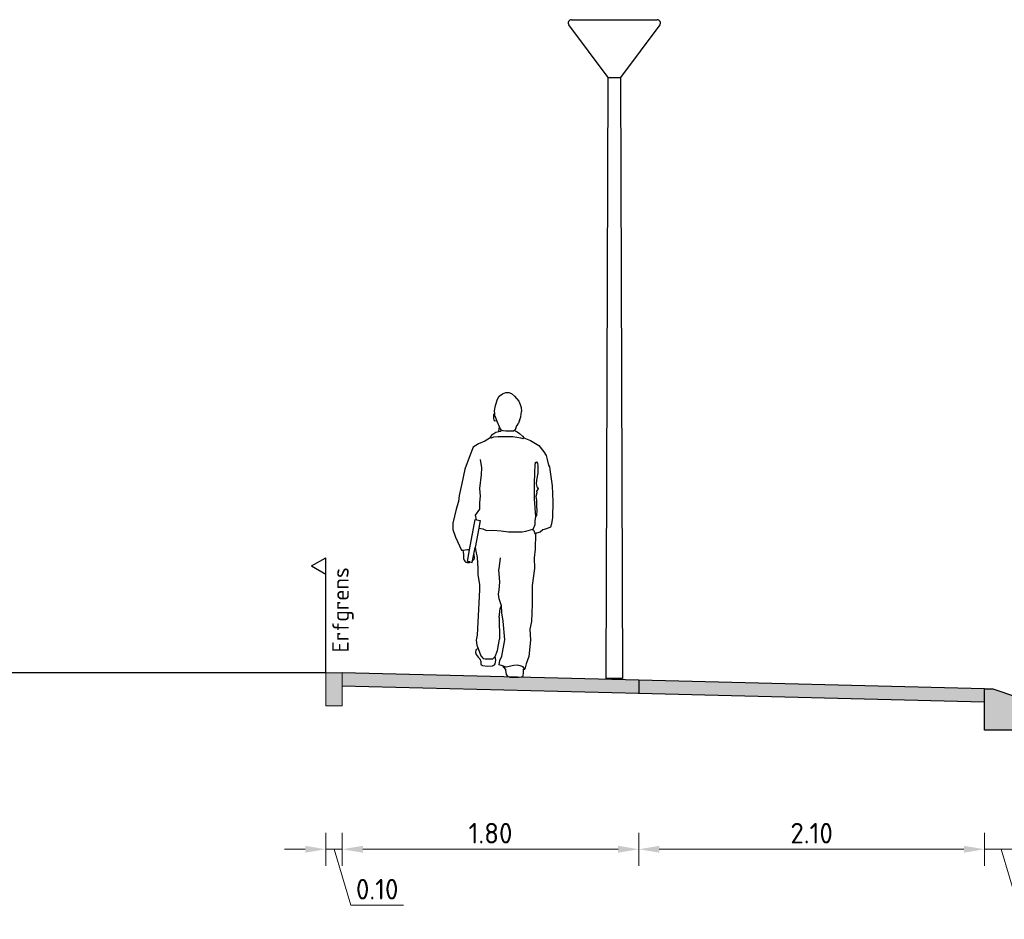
# Model space of a CAD drawing. Header units: metres. Extents: x 104013 to 108981, y 427946 to 428479.
# Tile 280 of 330: x 108867.94 to 108873.92, y 428294.22 to 428299.68. Entities that reach past the tile are written whole.
import ezdxf

# ---------------------------------------------------------------- set-up
doc = ezdxf.new("R2010")
doc.units = ezdxf.units.M
doc.layers.get('DefPoints').update_dxf_attribs({"color": 211, "lineweight": 18})
for name, color, linetype, lineweight in [('N-WE-IE-MEUBILAIR_WEGMEUBILAIR_LICHTMAST-SD', 251, 'Continuous', 25), ('N-WE-OG-TERREIN_ERF-SD', 7, 'Continuous', 25), ('N-WE-VH-KANTOPSLUITING_ACHTERKANTBAND-SD', 50, 'Continuous', 25), ('N-WE-VH-KANTVERHARDING-M', 7, 'Continuous', 18), ('N-WE-VH-VERHARDING-GD', 7, 'Continuous', 25), ('N-XX-VH-KANTOPSLUITING_OPSLUITBAND-SD', 150, 'Continuous', 0), ('X-XX-AL-AANKLEDING-SD', 251, 'Continuous', 25), ('X-XX-AL-T25', 7, 'Continuous', 25)]:
    doc.layers.add(name, color=color, linetype=linetype, lineweight=lineweight)
doc.layers.add('N-WE-VH-VERHARDING-AP_PARKEERPLAATS', color=7, linetype='Continuous', true_color=0x889692)
doc.layers.add('N-WE-VH-VERHARDING-AP_VOETPAD', color=7, linetype='Continuous', true_color=0xdbdbdb)
doc.styles.add('NLCS-ISO-M50-T25', font='NLCS-ISO.ttf', dxfattribs={"height": 0.125})
doc.dimstyles.new('NLCS-M50-T25-PIJL_l2_h1', dxfattribs={"dimscale": 0.05, "dimtxt": 2.5, "dimasz": 2.5, "dimexe": 2, "dimexo": 2, "dimgap": 0.7, "dimtad": 1, "dimzin": 0, "dimdsep": 46, "dimtxsty": 'NLCS-ISO-M50-T25', "dimcen": 2.5, "dimdle": 2, "dimclrd": 256, "dimclre": 256, "dimclrt": 256, "dimadec": 1, "dimazin": 0, "dimtfac": 1, "dimtofl": 0, "dimtmove": 1, "dimatfit": 0, "dimfxl": 2, "dimfxlon": 1, "dimtfillclr": 256, "dimtolj": 1, "dimtzin": 0, "dimlwd": 18, "dimlwe": 18, "dimarcsym": 0})

# ---------------------------------------------------------------- blocks, each defined once
blk = doc.blocks.new('N-SVH-KANTOPSLUITING_OB_100X200-D')
blk.add_hatch(color=253).paths.add_polyline_path([(-0.1, -0.2), (0, -0.2), (0, 0), (-0.1, 0)])
at = {"flags": 128}
blk.add_lwpolyline([(-0.1, -0.2), (0, -0.2), (0, 0), (-0.1, 0)], close=True, dxfattribs=at)
blk = doc.blocks.new('SOG-ERFGRENS_LINKS-D')
for p, q in [((-0.433, 3.25), (0, 3.5)), ((0, 3), (0, 3.5)), ((-0.433, 3.25), (0, 3)), ((0, 0), (0, 3))]:
    blk.add_line(p, q)
blk = doc.blocks.new('N-SVH-KANTOPSLUITING_AB_50X200X250-D')
blk.add_hatch(color=8).paths.add_polyline_path([(-0.2, -0.05), (-0.2, -0.25), (0, -0.25), (0, 0), (-0.05, 0)])
at = {"flags": 128}
blk.add_lwpolyline([(-0.2, -0.05), (-0.2, -0.25), (0, -0.25), (0, 0), (-0.05, 0)], close=True, dxfattribs=at)
blk = doc.blocks.new('*D2798')
at = {"layer": 'DefPoints', "color": 0, "transparency": 16777216}
for p in [(108869.8036, 428295.7114), (108869.9036, 428295.7114), (108869.9036, 428294.641)]:
    blk.add_point(p, dxfattribs=at)
at = {"layer": 'N-WE-VH-KANTVERHARDING-M', "lineweight": 18, "transparency": 16777216}
for p, q in [((108869.8036, 428294.741), (108869.8036, 428294.541)), ((108869.9036, 428294.741), (108869.9036, 428294.541)), ((108869.6786, 428294.641), (108869.5536, 428294.641)), ((108869.8036, 428294.641), (108869.9036, 428294.641)), ((108869.8536, 428294.641), (108869.9556, 428294.301)), ((108870.0286, 428294.641), (108870.1536, 428294.641)), ((108869.9556, 428294.301), (108870.2756, 428294.301))]:
    blk.add_line(p, q, dxfattribs=at)
at = {"layer": 'N-WE-VH-KANTVERHARDING-M', "transparency": 16777216}
for points in [[(108869.6786, 428294.6619), (108869.6786, 428294.6202), (108869.8036, 428294.641)], [(108870.0286, 428294.6619), (108870.0286, 428294.6202), (108869.9036, 428294.641)]]:
    blk.add_solid(points, dxfattribs=at)
at = {"layer": 'N-WE-VH-KANTVERHARDING-M', "transparency": 16777216, "insert": (108870.1156, 428294.3985), "char_height": 0.125, "attachment_point": 5, "style": 'NLCS-ISO-M50-T25'}
blk.add_mtext('\\A1;0.10', dxfattribs=at)
blk = doc.blocks.new('*D2799')
at = {"layer": 'DefPoints', "color": 0, "transparency": 16777216}
for p in [(108869.9036, 428295.7114), (108871.7038, 428295.6669), (108871.7038, 428294.641)]:
    blk.add_point(p, dxfattribs=at)
at = {"layer": 'N-WE-VH-KANTVERHARDING-M', "lineweight": 18, "transparency": 16777216}
for p, q in [((108869.9036, 428294.741), (108869.9036, 428294.541)), ((108871.7038, 428294.741), (108871.7038, 428294.541)), ((108870.0286, 428294.641), (108871.5788, 428294.641))]:
    blk.add_line(p, q, dxfattribs=at)
at = {"layer": 'N-WE-VH-KANTVERHARDING-M', "transparency": 16777216}
for points in [[(108870.0286, 428294.6619), (108870.0286, 428294.6202), (108869.9036, 428294.641)], [(108871.5788, 428294.6619), (108871.5788, 428294.6202), (108871.7038, 428294.641)]]:
    blk.add_solid(points, dxfattribs=at)
at = {"layer": 'N-WE-VH-KANTVERHARDING-M', "transparency": 16777216, "insert": (108870.8037, 428294.7385), "char_height": 0.125, "attachment_point": 5, "style": 'NLCS-ISO-M50-T25'}
blk.add_mtext('\\A1;1.80', dxfattribs=at)
blk = doc.blocks.new('*D2800')
at = {"layer": 'DefPoints', "color": 0, "transparency": 16777216}
for p in [(108871.7038, 428295.6669), (108873.8036, 428295.615), (108873.8036, 428294.641)]:
    blk.add_point(p, dxfattribs=at)
at = {"layer": 'N-WE-VH-KANTVERHARDING-M', "lineweight": 18, "transparency": 16777216}
for p, q in [((108871.7038, 428294.741), (108871.7038, 428294.541)), ((108873.8036, 428294.741), (108873.8036, 428294.541)), ((108871.8288, 428294.641), (108873.6786, 428294.641))]:
    blk.add_line(p, q, dxfattribs=at)
at = {"layer": 'N-WE-VH-KANTVERHARDING-M', "transparency": 16777216}
for points in [[(108871.8288, 428294.6619), (108871.8288, 428294.6202), (108871.7038, 428294.641)], [(108873.6786, 428294.6619), (108873.6786, 428294.6202), (108873.8036, 428294.641)]]:
    blk.add_solid(points, dxfattribs=at)
at = {"layer": 'N-WE-VH-KANTVERHARDING-M', "transparency": 16777216, "insert": (108872.7537, 428294.7385), "char_height": 0.125, "attachment_point": 5, "style": 'NLCS-ISO-M50-T25'}
blk.add_mtext('\\A1;2.10', dxfattribs=at)
blk = doc.blocks.new('*D2801')
at = {"layer": 'DefPoints', "color": 0, "transparency": 16777216}
for p in [(108873.8036, 428295.615), (108874.0037, 428295.365), (108874.0037, 428294.641)]:
    blk.add_point(p, dxfattribs=at)
at = {"layer": 'N-WE-VH-KANTVERHARDING-M', "lineweight": 18, "transparency": 16777216}
for p, q in [((108873.8036, 428294.741), (108873.8036, 428294.541)), ((108874.0037, 428294.741), (108874.0037, 428294.541)), ((108873.6786, 428294.641), (108873.5536, 428294.641)), ((108873.8036, 428294.641), (108874.0037, 428294.641)), ((108873.9037, 428294.641), (108874.0057, 428294.301)), ((108874.1287, 428294.641), (108874.2537, 428294.641)), ((108874.0057, 428294.301), (108874.3507, 428294.301))]:
    blk.add_line(p, q, dxfattribs=at)
at = {"layer": 'N-WE-VH-KANTVERHARDING-M', "transparency": 16777216}
for points in [[(108873.6786, 428294.6619), (108873.6786, 428294.6202), (108873.8036, 428294.641)], [(108874.1287, 428294.6619), (108874.1287, 428294.6202), (108874.0037, 428294.641)]]:
    blk.add_solid(points, dxfattribs=at)
at = {"layer": 'N-WE-VH-KANTVERHARDING-M', "transparency": 16777216, "insert": (108874.1782, 428294.3985), "char_height": 0.125, "attachment_point": 5, "style": 'NLCS-ISO-M50-T25'}
blk.add_mtext('\\A1;0.20', dxfattribs=at)
blk = doc.blocks.new('*D2761')
at = {"layer": 'DefPoints', "color": 0, "transparency": 16777216}
for p in [(108869.8036, 428295.7114), (108882.3046, 428295.7114), (108882.3046, 428293.9658)]:
    blk.add_point(p, dxfattribs=at)
at = {"layer": 'N-WE-VH-KANTVERHARDING-M', "lineweight": 18, "transparency": 16777216}
for p, q in [((108869.8036, 428294.0658), (108869.8036, 428293.8658)), ((108882.3046, 428294.0658), (108882.3046, 428293.8658)), ((108869.9286, 428293.9658), (108882.1796, 428293.9658))]:
    blk.add_line(p, q, dxfattribs=at)
at = {"layer": 'N-WE-VH-KANTVERHARDING-M', "transparency": 16777216}
for points in [[(108869.9286, 428293.9867), (108869.9286, 428293.945), (108869.8036, 428293.9658)], [(108882.1796, 428293.9867), (108882.1796, 428293.945), (108882.3046, 428293.9658)]]:
    blk.add_solid(points, dxfattribs=at)
at = {"layer": 'N-WE-VH-KANTVERHARDING-M', "transparency": 16777216, "insert": (108876.0541, 428294.0633), "char_height": 0.125, "attachment_point": 5, "style": 'NLCS-ISO-M50-T25'}
blk.add_mtext('\\A1;12.50', dxfattribs=at)
blk = doc.blocks.new('lichtmast2')
for points in [[(-0.037, 3.6498), (-0.276, 3.9678)], [(-0.26, 3.9998), (0.0358, 3.9998)], [(-0.0001, 3.9998), (0.2599, 3.9998)], [(0.2759, 3.9678), (0.037, 3.6498)], [(0.037, 3.6498), (0.05, -0.0002), (-0.05, 0.0002), (-0.0372, 3.6498)], [(-0.037, 3.6498), (0.0368, 3.6498)]]:
    blk.add_lwpolyline(points)
for centre, start, end in [((-0.26, 3.9798), 90, 216.93067), ((0.2599, 3.9798), 323.08923, 90)]:
    blk.add_arc(centre, 0.02, start, end)
blk = doc.blocks.new('SAL-AANKLEDING_VOETGANGER_MAN_ACHTERAANZICHT-D')
for p, q in [((-0.0882, 1.6505), (-0.076, 1.6889)), ((-0.076, 1.6889), (-0.0654, 1.7068)), ((-0.0654, 1.7068), (-0.0458, 1.7207)), ((-0.0458, 1.7207), (-0.0254, 1.7288)), ((-0.0254, 1.7288), (-0.0075, 1.7288)), ((-0.0075, 1.7288), (0.0097, 1.7231)), ((0.0097, 1.7231), (0.0268, 1.706)), ((0.0268, 1.706), (0.0529, 1.675)), ((0.0529, 1.675), (0.0627, 1.6562)), ((-0.0948, 1.6163), (-0.0882, 1.6505)), ((-0.0931, 1.5991), (-0.0948, 1.6163)), ((0.0627, 1.6562), (0.0684, 1.6367)), ((0.0684, 1.6367), (0.0692, 1.6138)), ((-0.1004, 1.593), (-0.1011, 1.5887)), ((-0.1011, 1.5887), (-0.1009, 1.5711)), ((-0.1009, 1.5711), (-0.0982, 1.5632)), ((-0.0991, 1.5965), (-0.1004, 1.593)), ((-0.0966, 1.599), (-0.0991, 1.5965)), ((-0.0982, 1.5632), (-0.0954, 1.5593)), ((-0.095, 1.5999), (-0.0966, 1.599)), ((-0.0954, 1.5593), (-0.0911, 1.5563)), ((-0.0931, 1.5991), (-0.095, 1.5999)), ((-0.0915, 1.582), (-0.0931, 1.5991)), ((-0.0882, 1.5804), (-0.0915, 1.582)), ((-0.0808, 1.5536), (-0.0911, 1.5563)), ((-0.0774, 1.5535), (-0.0882, 1.5804)), ((0.0585, 1.5589), (0.0494, 1.5374)), ((0.0585, 1.5589), (0.0659, 1.58)), ((0.0659, 1.58), (0.0692, 1.6138)), ((-0.0808, 1.5536), (-0.0774, 1.5535)), ((-0.0641, 1.5203), (-0.0774, 1.5535)), ((-0.0673, 1.4919), (-0.0641, 1.5203)), ((-0.0597, 1.5094), (-0.0641, 1.5203)), ((-0.0523, 1.4996), (-0.0597, 1.5094)), ((-0.0565, 1.4947), (-0.0523, 1.4996)), ((-0.0425, 1.4955), (-0.0523, 1.4996)), ((-0.0262, 1.4947), (-0.0425, 1.4955)), ((0.0309, 1.5012), (0.0211, 1.4947)), ((0.0399, 1.5261), (0.0374, 1.5192)), ((0.0399, 1.5261), (0.042, 1.5263)), ((0.042, 1.5263), (0.0434, 1.528)), ((0.0434, 1.528), (0.0494, 1.5374)), ((-0.1172, 1.4548), (-0.1519, 1.4337)), ((-0.1193, 1.4593), (-0.1042, 1.4749)), ((-0.1193, 1.4593), (-0.1172, 1.4548)), ((-0.1172, 1.4548), (-0.1153, 1.4533)), ((-0.1153, 1.4533), (-0.1114, 1.4543)), ((-0.1114, 1.4543), (-0.0973, 1.4592)), ((-0.1042, 1.4749), (-0.0857, 1.4881)), ((-0.0973, 1.4592), (-0.0722, 1.4606)), ((-0.0857, 1.4881), (-0.0673, 1.4919)), ((-0.0722, 1.4606), (-0.0097, 1.4616)), ((-0.0673, 1.4919), (-0.0565, 1.4947)), ((0.0097, 1.4939), (-0.0262, 1.4947)), ((-0.0097, 1.4616), (0.0164, 1.4606)), ((0.0211, 1.4947), (0.0097, 1.4939)), ((0.0164, 1.4606), (0.0406, 1.4577)), ((0.0406, 1.4577), (0.0634, 1.4533)), ((0.0634, 1.4533), (0.0779, 1.45)), ((0.0779, 1.45), (0.0808, 1.449)), ((0.0808, 1.449), (0.0834, 1.4533)), ((-0.1702, 1.2703), (-0.1794, 1.3217)), ((-0.1739, 1.2299), (-0.1702, 1.2703)), ((-0.1831, 1.1454), (-0.1739, 1.2299)), ((-0.1794, 1.0995), (-0.1831, 1.1454)), ((-0.1831, 1.061), (-0.1794, 1.0995)), ((-0.2088, 0.9838), (-0.1831, 1.0206)), ((-0.1831, 1.0206), (-0.1831, 1.061)), ((-0.2458, 0.7732), (-0.2107, 0.957)), ((-0.2043, 0.9557), (-0.2088, 0.9838)), ((0.152, 0.95), (0.1575, 0.9761)), ((-0.1896, 0.9047), (-0.212, 0.7878)), ((0.1423, 0.8934), (0.1396, 0.8989)), ((0.1465, 0.8879), (0.1423, 0.8934)), ((0.1506, 0.8769), (0.1465, 0.8879)), ((0.1548, 0.8714), (0.1506, 0.8769)), ((-0.2859, 0.7717), (-0.2584, 0.7745)), ((-0.2584, 0.7745), (-0.251, 0.7745)), ((-0.2574, 0.7027), (-0.2458, 0.7732)), ((-0.251, 0.7745), (-0.2458, 0.7732)), ((-0.2434, 0.6998), (-0.2574, 0.7027)), ((-0.062, 0.3979), (-0.0605, 0.419)), ((-0.0605, 0.419), (-0.0514, 0.4341)), ((-0.0665, 0.3632), (-0.062, 0.3979)), ((-0.0665, 0.3632), (-0.0635, 0.2303)), ((-0.1042, 0.1111), (-0.0891, 0.1247)), ((-0.062, 0.1005), (-0.0499, 0.1277)), ((-0.0665, 0.0749), (-0.062, 0.1005)), ((-0.0446, 0.0681), (-0.0665, 0.0749))]:
    blk.add_line(p, q)
for points in [[(0.0374, 1.5192), (0.0309, 1.5012), (0.0292, 1.4982), (0.032, 1.4966), (0.0356, 1.4942), (0.0428, 1.4903), (0.0586, 1.4795), (0.0758, 1.4625), (0.0834, 1.4533), (0.1244, 1.4366), (0.1741, 1.4063), (0.2058, 1.369), (0.2195, 1.3456), (0.2251, 1.3208), (0.2333, 1.2877), (0.2402, 1.2767), (0.2416, 1.2615), (0.2568, 1.1609), (0.2595, 1.0644), (0.2581, 0.9706), (0.2526, 0.932), (0.2457, 0.91), (0.2223, 0.9003), (0.2002, 0.8948), (0.1823, 0.8796), (0.1603, 0.8741), (0.1548, 0.8714), (0.1523, 0.7767), (0.1463, 0.7239), (0.1478, 0.6605), (0.1342, 0.5563), (0.1342, 0.4431), (0.1297, 0.339), (0.1206, 0.2907), (0.1237, 0.2258), (0.1146, 0.1262), (0.098, 0.0809), (0.0905, 0.0497), (0.0799, 0.0628), (0.0678, 0.0673), (0.0482, 0.0734), (0.0225, 0.0704), (-0.0227, 0.0613), (-0.0446, 0.0681), (-0.0295, 0.0497), (-0.0278, 0.0497), (-0.0269, 0.0417), (-0.0235, 0.0165), (-0.0148, 0.007), (0, 0), (0.0484, 0), (0.0547, 0.0009), (0.0669, 0.0017), (0.0739, 0.0017), (0.0799, 0.0061), (0.0817, 0.0304), (0.0825, 0.0417), (0.0825, 0.0497), (0.0905, 0.0497)], [(-0.1519, 1.4337), (-0.1904, 1.4172), (-0.2235, 1.397), (-0.2418, 1.3493), (-0.2749, 1.263), (-0.2933, 1.1767), (-0.3079, 1.1032), (-0.3135, 1.0665), (-0.3263, 1.0206), (-0.3465, 0.9361), (-0.3465, 0.8975), (-0.33, 0.8498), (-0.2951, 0.7708), (-0.2859, 0.7717), (-0.2837, 0.7601), (-0.2832, 0.7453), (-0.2827, 0.7199), (-0.2781, 0.7097), (-0.2741, 0.7041), (-0.268, 0.6985), (-0.2608, 0.696), (-0.2542, 0.6955), (-0.2476, 0.6965), (-0.2456, 0.6965), (-0.2434, 0.6998), (-0.2294, 0.6969), (-0.2276, 0.7065), (-0.2198, 0.7471), (-0.2166, 0.7234), (-0.2196, 0.7153), (-0.2276, 0.7065)], [(-0.2107, 0.957), (-0.1808, 0.9512), (-0.1896, 0.9047), (-0.1647, 0.9), (-0.1426, 0.8908), (-0.1041, 0.8926), (-0.0544, 0.8889), (-0.0085, 0.8834), (0.0466, 0.8825), (0.0733, 0.8834), (0.0962, 0.8871), (0.1396, 0.8989), (0.1437, 0.9031), (0.1534, 0.9279), (0.152, 0.95)], [(-0.2198, 0.7471), (-0.212, 0.7878), (-0.2069, 0.7646), (-0.1993, 0.7269), (-0.1948, 0.6605), (-0.1948, 0.6243), (-0.1857, 0.5609), (-0.1857, 0.5307), (-0.1993, 0.256), (-0.2054, 0.2243), (-0.2023, 0.1941), (-0.1942, 0.174), (-0.1767, 0.1307), (-0.1631, 0.1126), (-0.151, 0.1111), (-0.1042, 0.1111)], [(-0.0499, 0.1277), (-0.0318, 0.2273), (-0.0424, 0.3405), (-0.0499, 0.3903), (-0.0514, 0.4341), (-0.065, 0.4763), (-0.0695, 0.505), (-0.0665, 0.5307), (-0.062, 0.576), (-0.0665, 0.6288), (-0.068, 0.6484), (-0.0635, 0.6741), (-0.0574, 0.7254)], [(-0.1942, 0.174), (-0.207, 0.167), (-0.2092, 0.1504), (-0.2047, 0.1375), (-0.1926, 0.1217), (-0.1836, 0.1111), (-0.1775, 0.0945), (-0.1775, 0.0816), (-0.1753, 0.0756), (-0.1669, 0.0703), (-0.136, 0.0673), (-0.1058, 0.0696), (-0.0945, 0.0756), (-0.0899, 0.0809), (-0.0877, 0.0907), (-0.0861, 0.1035), (-0.0891, 0.1247), (-0.0756, 0.1624), (-0.0635, 0.2303)]]:
    blk.add_lwpolyline(points)
blk.add_lwpolyline([(0.1713, 1.1498), (0.1699, 1.1388), (0.1603, 1.1305), (0.163, 1.1195), (0.1561, 1.0975), (0.1616, 1.0754), (0.1616, 1.0313), (0.163, 1.0203), (0.163, 1.0092), (0.1616, 0.9858), (0.1616, 0.9829), (0.1606, 0.9799), (0.1591, 0.9764), (0.1575, 0.9761), (0.1479, 1.0837), (0.1492, 1.1802), (0.1534, 1.2932), (0.1548, 1.2987), (0.1548, 1.3042), (0.1603, 1.307), (0.1672, 1.2973), (0.1685, 1.2863), (0.1685, 1.2394), (0.1603, 1.1953), (0.1589, 1.1733), (0.1658, 1.1498)], close=True)

msp = doc.modelspace()

# ---------------------------------------------------------------- hatches: boundary and pattern name
at = {"layer": 'N-WE-VH-VERHARDING-AP_PARKEERPLAATS'}
h = msp.add_hatch(color=256, dxfattribs=at)
h.dxf.hatch_style = 1
h.paths.add_polyline_path([(108873.8037, 428295.535), (108873.8037, 428295.615), (108871.7038, 428295.6669), (108871.7038, 428295.5869)])
at = {"layer": 'N-WE-VH-VERHARDING-AP_VOETPAD'}
h = msp.add_hatch(color=256, dxfattribs=at)
h.dxf.hatch_style = 1
h.paths.add_polyline_path([(108871.7038, 428295.5869), (108871.7038, 428295.6669), (108869.9036, 428295.7114), (108869.9036, 428295.6314)])

# ---------------------------------------------------------------- linework, layer by layer
at = {"layer": 'N-WE-VH-VERHARDING-GD', "flags": 128}
for points in [[(108869.8036, 428295.7114), (108867.8036, 428295.7114)], [(108871.7038, 428295.6669), (108869.9036, 428295.7114)], [(108873.8036, 428295.615), (108871.7038, 428295.6669)], [(108871.7038, 428295.6669), (108871.7038, 428295.5869)], [(108871.7038, 428295.5869), (108869.9017, 428295.6315)], [(108873.8017, 428295.535), (108871.7019, 428295.587)]]:
    msp.add_lwpolyline(points, dxfattribs=at)

# ---------------------------------------------------------------- block references
at = {"layer": 'N-WE-IE-MEUBILAIR_WEGMEUBILAIR_LICHTMAST-SD'}
msp.add_blockref('lichtmast2', (108871.5556, 428295.678), dxfattribs=at)
at = {"layer": 'N-WE-OG-TERREIN_ERF-SD', "xscale": 0.2, "yscale": 0.2}
msp.add_blockref('SOG-ERFGRENS_LINKS-D', (108869.8036, 428295.7114), dxfattribs=at)
at = {"layer": 'N-WE-VH-KANTOPSLUITING_ACHTERKANTBAND-SD', "xscale": -1}
msp.add_blockref('N-SVH-KANTOPSLUITING_AB_50X200X250-D', (108873.8037, 428295.615), dxfattribs=at)
at = {"layer": 'N-XX-VH-KANTOPSLUITING_OPSLUITBAND-SD', "xscale": -1}
msp.add_blockref('N-SVH-KANTOPSLUITING_OB_100X200-D', (108869.8036, 428295.7114), dxfattribs=at)
at = {"layer": 'X-XX-AL-AANKLEDING-SD'}
msp.add_blockref('SAL-AANKLEDING_VOETGANGER_MAN_ACHTERAANZICHT-D', (108870.9221, 428295.6857), dxfattribs=at)

# ---------------------------------------------------------------- texts
at = {"layer": 'X-XX-AL-T25', "insert": (108869.843, 428295.8358), "char_height": 0.1, "width": 0.660638, "attachment_point": 1, "rotation": 89.99456, "style": 'NLCS-ISO-M50-T25'}
msp.add_mtext('Erfgrens', dxfattribs=at)

# ---------------------------------------------------------------- dimensions: what is measured, and where the dimension line sits
at = {"layer": 'N-WE-VH-KANTVERHARDING-M'}
for p2, distance, picture, middle in [((108869.9036, 428295.7114), -1.0704, '*D2798', (108869.9906, 428294.3985)), ((108882.3046, 428295.7114), -1.7456, '*D2761', (108876.0541, 428294.0633))]:
    dim = msp.add_aligned_dim(p1=(108869.8036, 428295.7114), p2=p2, distance=distance, dimstyle='NLCS-M50-T25-PIJL_l2_h1', dxfattribs=at)
    dim.commit()
    dim.dimension.update_dxf_attribs({"geometry": picture, "text_midpoint": middle})
for base, p1, p2, picture, middle in [((108871.7038, 428294.641), (108869.9036, 428295.7114), (108871.7038, 428295.6669), '*D2799', (108870.8037, 428294.7385)), ((108873.8036, 428294.641), (108871.7038, 428295.6669), (108873.8036, 428295.615), '*D2800', (108872.7537, 428294.7385)), ((108874.0037, 428294.641), (108873.8036, 428295.615), (108874.0037, 428295.365), '*D2801', (108874.0407, 428294.3985))]:
    dim = msp.add_linear_dim(base=base, p1=p1, p2=p2, angle=180, dimstyle='NLCS-M50-T25-PIJL_l2_h1', dxfattribs=at)
    dim.commit()
    dim.dimension.update_dxf_attribs({"geometry": picture, "text_midpoint": middle})

doc.saveas('drawing.dxf')
